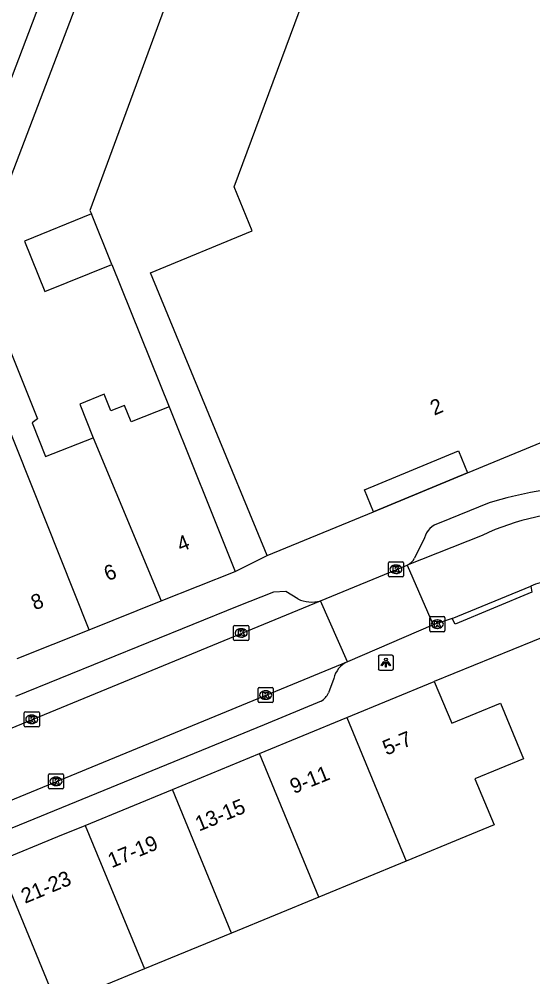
# Model space of a CAD drawing. Extents: x 160861 to 161308, y 384024 to 384878.
# Drawn here: x 161198.1 to 161232.1, y 384740.7 to 384804.2 of the extents above; entities that cross this region are included whole.
import ezdxf

# ---------------------------------------------------------------- set-up
doc = ezdxf.new("R2010")
doc.units = 0
for name, color, linetype in [('IMGEO_Hek', 7, 'Continuous'), ('IMGEO_Kolk', 7, 'Continuous'), ('IMGEO_Lichtpunt', 7, 'Continuous'), ('IMGEO_Pand', 7, 'Continuous'), ('IMGEO_Pand_nummerreeks', 7, 'Continuous'), ('IMGEO_Rijbaan_lokaal_open', 7, 'Continuous'), ('IMGEO_Voetpad_open', 7, 'Continuous')]:
    doc.layers.add(name, color=color, linetype=linetype)

msp = doc.modelspace()

# ---------------------------------------------------------------- linework, layer by layer
at = {"layer": 'IMGEO_Hek'}
for points in [[(161221.548, 384771.537), (161227.788, 384774.111)], [(161212.381, 384767.577), (161214.5, 384768.631)]]:
    msp.add_lwpolyline(points, dxfattribs=at)
at = {"layer": 'IMGEO_Kolk'}
for p, q in [((161222.538, 384767.294), (161222.538, 384768.146)), ((161222.613, 384768.22), (161223.465, 384768.22)), ((161223.026, 384768), (161223.051, 384768)), ((161223.539, 384768.146), (161223.539, 384767.294)), ((161223.465, 384767.22), (161222.613, 384767.22)), ((161223.049, 384767.44), (161223.024, 384767.44)), ((161212.359, 384764), (161213.211, 384764)), ((161225.279, 384763.655), (161225.279, 384764.507)), ((161225.354, 384764.581), (161226.206, 384764.581)), ((161225.767, 384764.361), (161225.792, 384764.361)), ((161226.28, 384764.507), (161226.28, 384763.655)), ((161212.284, 384763.074), (161212.284, 384763.926)), ((161212.772, 384763.78), (161212.797, 384763.78)), ((161213.285, 384763.926), (161213.285, 384763.074)), ((161226.206, 384763.581), (161225.354, 384763.581)), ((161225.79, 384763.801), (161225.765, 384763.801)), ((161213.211, 384763), (161212.359, 384763)), ((161212.795, 384763.22), (161212.77, 384763.22)), ((161213.909, 384758.957), (161213.909, 384759.809)), ((161213.984, 384759.883), (161214.836, 384759.883)), ((161214.397, 384759.663), (161214.422, 384759.663)), ((161214.91, 384759.809), (161214.91, 384758.957)), ((161214.836, 384758.883), (161213.984, 384758.883)), ((161214.42, 384759.103), (161214.395, 384759.103)), ((161198.484, 384758.275), (161199.336, 384758.275)), ((161198.409, 384757.349), (161198.409, 384758.201)), ((161198.897, 384758.055), (161198.922, 384758.055)), ((161199.41, 384758.201), (161199.41, 384757.349)), ((161199.336, 384757.275), (161198.484, 384757.275)), ((161198.92, 384757.495), (161198.895, 384757.495)), ((161200.011, 384753.238), (161200.011, 384754.09)), ((161200.086, 384754.164), (161200.938, 384754.164)), ((161200.499, 384753.944), (161200.524, 384753.944)), ((161201.012, 384754.09), (161201.012, 384753.238)), ((161200.938, 384753.164), (161200.086, 384753.164)), ((161200.522, 384753.384), (161200.497, 384753.384))]:
    msp.add_line(p, q, dxfattribs=at)
for points in [[(161222.538, 384767.294), (161222.538, 384768.146)], [(161222.613, 384768.22), (161223.465, 384768.22)], [(161222.859, 384767.92), (161222.982, 384767.92), (161222.982, 384767.769), (161223.112, 384767.92), (161223.276, 384767.92), (161223.13, 384767.769), (161223.283, 384767.52), (161223.131, 384767.52), (161223.046, 384767.684), (161222.982, 384767.617), (161222.982, 384767.52), (161222.859, 384767.52), (161222.859, 384767.92)], [(161223.539, 384768.146), (161223.539, 384767.294)], [(161223.465, 384767.22), (161222.613, 384767.22)], [(161212.359, 384764), (161213.211, 384764)], [(161225.279, 384763.655), (161225.279, 384764.507)], [(161225.354, 384764.581), (161226.206, 384764.581)], [(161225.6, 384764.281), (161225.723, 384764.281), (161225.723, 384764.13), (161225.853, 384764.281), (161226.017, 384764.281), (161225.871, 384764.13), (161226.024, 384763.881), (161225.872, 384763.881), (161225.787, 384764.045), (161225.723, 384763.978), (161225.723, 384763.881), (161225.6, 384763.881), (161225.6, 384764.281)], [(161226.28, 384764.507), (161226.28, 384763.655)], [(161212.284, 384763.074), (161212.284, 384763.926)], [(161212.605, 384763.7), (161212.728, 384763.7), (161212.728, 384763.549), (161212.858, 384763.7), (161213.022, 384763.7), (161212.876, 384763.549), (161213.029, 384763.3), (161212.877, 384763.3), (161212.792, 384763.464), (161212.728, 384763.397), (161212.728, 384763.3), (161212.605, 384763.3), (161212.605, 384763.7)], [(161213.285, 384763.926), (161213.285, 384763.074)], [(161226.206, 384763.581), (161225.354, 384763.581)], [(161213.211, 384763), (161212.359, 384763)], [(161213.909, 384758.957), (161213.909, 384759.809)], [(161213.984, 384759.883), (161214.836, 384759.883)], [(161214.23, 384759.583), (161214.353, 384759.583), (161214.353, 384759.432), (161214.483, 384759.583), (161214.647, 384759.583), (161214.501, 384759.432), (161214.654, 384759.183), (161214.502, 384759.183), (161214.417, 384759.347), (161214.353, 384759.28), (161214.353, 384759.183), (161214.23, 384759.183), (161214.23, 384759.583)], [(161214.91, 384759.809), (161214.91, 384758.957)], [(161214.836, 384758.883), (161213.984, 384758.883)], [(161198.484, 384758.275), (161199.336, 384758.275)], [(161198.409, 384757.349), (161198.409, 384758.201)], [(161198.73, 384757.975), (161198.853, 384757.975), (161198.853, 384757.824), (161198.983, 384757.975), (161199.147, 384757.975), (161199.001, 384757.824), (161199.154, 384757.575), (161199.002, 384757.575), (161198.917, 384757.739), (161198.853, 384757.672), (161198.853, 384757.575), (161198.73, 384757.575), (161198.73, 384757.975)], [(161199.41, 384758.201), (161199.41, 384757.349)], [(161199.336, 384757.275), (161198.484, 384757.275)], [(161200.011, 384753.238), (161200.011, 384754.09)], [(161200.086, 384754.164), (161200.938, 384754.164)], [(161200.332, 384753.864), (161200.455, 384753.864), (161200.455, 384753.713), (161200.585, 384753.864), (161200.749, 384753.864), (161200.603, 384753.713), (161200.756, 384753.464), (161200.604, 384753.464), (161200.519, 384753.628), (161200.455, 384753.561), (161200.455, 384753.464), (161200.332, 384753.464), (161200.332, 384753.864)], [(161201.012, 384754.09), (161201.012, 384753.238)], [(161200.938, 384753.164), (161200.086, 384753.164)]]:
    msp.add_lwpolyline(points, dxfattribs=at)
for centre, start, end in [((161222.615, 384768.144), 91.55205, 178.44795), ((161222.615, 384768.144), 91.55205, 178.44795), ((161223.463, 384768.144), 1.55205, 88.44795), ((161223.463, 384768.144), 1.55205, 88.44795), ((161222.615, 384767.296), 181.55205, 268.44795), ((161222.615, 384767.296), 181.55205, 268.44795), ((161223.463, 384767.296), 271.55205, 358.44795), ((161223.463, 384767.296), 271.55205, 358.44795), ((161212.361, 384763.924), 91.55205, 178.44795), ((161212.361, 384763.924), 91.55205, 178.44795), ((161213.209, 384763.924), 1.55205, 88.44795), ((161213.209, 384763.924), 1.55205, 88.44795), ((161225.356, 384764.505), 91.55205, 178.44795), ((161225.356, 384764.505), 91.55205, 178.44795), ((161226.204, 384764.505), 1.55205, 88.44795), ((161226.204, 384764.505), 1.55205, 88.44795), ((161225.356, 384763.657), 181.55205, 268.44795), ((161225.356, 384763.657), 181.55205, 268.44795), ((161226.204, 384763.657), 271.55205, 358.44795), ((161226.204, 384763.657), 271.55205, 358.44795), ((161212.361, 384763.076), 181.55205, 268.44795), ((161212.361, 384763.076), 181.55205, 268.44795), ((161213.209, 384763.076), 271.55205, 358.44795), ((161213.209, 384763.076), 271.55205, 358.44795), ((161213.986, 384759.807), 91.55205, 178.44795), ((161213.986, 384759.807), 91.55205, 178.44795), ((161214.834, 384759.807), 1.55205, 88.44795), ((161214.834, 384759.807), 1.55205, 88.44795), ((161213.986, 384758.959), 181.55205, 268.44795), ((161213.986, 384758.959), 181.55205, 268.44795), ((161214.834, 384758.959), 271.55205, 358.44795), ((161214.834, 384758.959), 271.55205, 358.44795), ((161198.486, 384758.199), 91.55205, 178.44795), ((161198.486, 384758.199), 91.55205, 178.44795), ((161199.334, 384758.199), 1.55205, 88.44795), ((161199.334, 384758.199), 1.55205, 88.44795), ((161198.486, 384757.351), 181.55205, 268.44795), ((161198.486, 384757.351), 181.55205, 268.44795), ((161199.334, 384757.351), 271.55205, 358.44795), ((161199.334, 384757.351), 271.55205, 358.44795), ((161200.088, 384754.088), 91.55205, 178.44795), ((161200.088, 384754.088), 91.55205, 178.44795), ((161200.936, 384754.088), 1.55205, 88.44795), ((161200.936, 384754.088), 1.55205, 88.44795), ((161200.088, 384753.24), 181.55205, 268.44795), ((161200.088, 384753.24), 181.55205, 268.44795), ((161200.936, 384753.24), 271.55205, 358.44795), ((161200.936, 384753.24), 271.55205, 358.44795)]:
    msp.add_arc(centre, 0.0765, start, end, dxfattribs=at)
for centre, major_axis, ratio, start_param, end_param in [((161223.025, 384767.72), (-0.387, 0.002), 0.722429, 4.712389, 7.853982), ((161223.05, 384767.72), (-0.39, 0.002), 0.717154, 1.570796, 4.712389), ((161225.766, 384764.081), (-0.387, 0.002), 0.722429, 4.712389, 7.853982), ((161225.791, 384764.081), (-0.39, 0.002), 0.717154, 1.570796, 4.712389), ((161212.771, 384763.5), (-0.387, 0.002), 0.722429, 4.712389, 7.853982), ((161212.796, 384763.5), (-0.39, 0.002), 0.717154, 1.570796, 4.712389), ((161214.396, 384759.383), (-0.387, 0.002), 0.722429, 4.712389, 7.853982), ((161214.421, 384759.383), (-0.39, 0.002), 0.717154, 1.570796, 4.712389), ((161198.896, 384757.775), (-0.387, 0.002), 0.722429, 4.712389, 7.853982), ((161198.921, 384757.775), (-0.39, 0.002), 0.717154, 1.570796, 4.712389), ((161200.498, 384753.664), (-0.387, 0.002), 0.722429, 4.712389, 7.853982), ((161200.523, 384753.664), (-0.39, 0.002), 0.717154, 1.570796, 4.712389)]:
    msp.add_ellipse(centre, major_axis=major_axis, ratio=ratio, start_param=start_param, end_param=end_param, dxfattribs=at)
at = {"layer": 'IMGEO_Lichtpunt'}
for p, q in [((161221.873, 384761.936), (161221.873, 384761.129)), ((161221.873, 384761.936), (161221.873, 384761.129)), ((161222.775, 384762.031), (161221.967, 384762.031)), ((161222.775, 384762.031), (161221.967, 384762.031)), ((161222.869, 384761.129), (161222.869, 384761.936)), ((161222.869, 384761.129), (161222.869, 384761.936)), ((161221.967, 384761.035), (161222.775, 384761.035)), ((161221.967, 384761.035), (161222.775, 384761.035))]:
    msp.add_line(p, q, dxfattribs=at)
for points in [[(161222.247, 384761.6), (161222.286, 384761.572), (161222.098, 384761.31), (161222.06, 384761.337), (161222.247, 384761.6)], [(161222.349, 384761.552), (161222.396, 384761.552), (161222.396, 384761.23), (161222.349, 384761.23), (161222.349, 384761.552)], [(161222.459, 384761.572), (161222.497, 384761.599), (161222.684, 384761.337), (161222.645, 384761.309), (161222.459, 384761.572)]]:
    msp.add_lwpolyline(points, dxfattribs=at)
msp.add_circle((161222.372, 384761.734), 0.0994, dxfattribs=at)
for centre, start, end in [((161221.967, 384761.936), 90, 180), ((161221.967, 384761.936), 90, 180), ((161222.775, 384761.936), 0, 90), ((161222.775, 384761.936), 0, 90), ((161221.967, 384761.129), 180, 270), ((161221.967, 384761.129), 180, 270), ((161222.775, 384761.129), 270, 0), ((161222.775, 384761.129), 270, 360)]:
    msp.add_arc(centre, 0.0946, start, end, dxfattribs=at)
at = {"layer": 'IMGEO_Pand'}
for points in [[(161214.5, 384768.631), (161206.772, 384787.37), (161213.521, 384790.153), (161212.316, 384793.074), (161220.876, 384816.117)], [(161195.2, 384794.109), (161199.624, 384805.695), (161201.763, 384804.879), (161197.339, 384793.292), (161197.116, 384793.377)], [(161202.858, 384791.266), (161198.424, 384789.47), (161199.777, 384786.129), (161204.212, 384787.925)], [(161204.212, 384787.925), (161202.858, 384791.266)], [(161195, 384783.017), (161196.865, 384783.762), (161199.287, 384777.697), (161198.924, 384777.425), (161199.819, 384775.183), (161202.969, 384776.44)], [(161202.707, 384763.714), (161195, 384783.017)], [(161208.023, 384778.492), (161205.495, 384777.483), (161205.057, 384778.579), (161204.151, 384778.218), (161203.713, 384779.314), (161202.082, 384778.661), (161202.969, 384776.44)], [(161227.788, 384774.111), (161240.417, 384779.319)], [(161208.023, 384778.492), (161209.716, 384774.251), (161210.527, 384772.221), (161212.381, 384767.577)], [(161202.969, 384776.44), (161207.474, 384765.618)], [(161221.548, 384771.537), (161220.95, 384772.989), (161227.19, 384775.562), (161227.788, 384774.111)], [(161214.5, 384768.631), (161221.548, 384771.537)], [(161207.474, 384765.618), (161212.381, 384767.577)], [(161202.707, 384763.714), (161207.474, 384765.618)], [(161197.939, 384761.811), (161202.707, 384763.714)], [(161219.784, 384757.887), (161225.578, 384760.275)], [(161225.578, 384760.275), (161226.732, 384757.518), (161229.968, 384758.85), (161231.491, 384755.151), (161228.277, 384753.827), (161229.552, 384750.78), (161227.66, 384750), (161223.706, 384748.371)], [(161214.005, 384755.506), (161219.784, 384757.887)], [(161219.784, 384757.887), (161223.706, 384748.371)], [(161208.227, 384753.125), (161214.005, 384755.506)], [(161217.928, 384745.99), (161214.005, 384755.506)], [(161202.448, 384750.744), (161208.227, 384753.125)], [(161212.149, 384743.609), (161208.227, 384753.125)], [(161196.67, 384748.363), (161200.643, 384750), (161202.448, 384750.744)], [(161202.448, 384750.744), (161206.37, 384741.228)], [(161200.592, 384738.846), (161196.67, 384748.363)], [(161223.706, 384748.371), (161217.928, 384745.99)], [(161217.928, 384745.99), (161212.149, 384743.609)], [(161212.149, 384743.609), (161206.37, 384741.228)], [(161206.37, 384741.228), (161200.592, 384738.846)]]:
    msp.add_lwpolyline(points, dxfattribs=at)
at = {"layer": 'IMGEO_Rijbaan_lokaal_open'}
for points in [[(161228.745, 384769.966), (161223.791, 384767.995)], [(161218.035, 384765.633), (161223.791, 384767.995)], [(161223.791, 384767.995), (161225.516, 384764.026)], [(161226.776, 384764.457), (161231.971, 384766.609)], [(161169.541, 384745.655), (161218.035, 384765.633)], [(161219.834, 384761.594), (161218.035, 384765.633)], [(161225.516, 384764.026), (161219.834, 384761.594)], [(161226.776, 384764.457), (161225.516, 384764.026)], [(161219.834, 384761.594), (161174.613, 384742.957)]]:
    msp.add_lwpolyline(points, dxfattribs=at)
for centre, radius, start, end in [((161235.973, 384754.589), 16.992, 89.77163, 115.1762), ((161233.489, 384763.03), 3.888, 74.65236, 112.98475)]:
    msp.add_arc(centre, radius, start, end, dxfattribs=at)
at = {"layer": 'IMGEO_Voetpad_open'}
for points in [[(161210.755, 384813.217), (161202.764, 384791.497), (161202.858, 384791.266)], [(161204.212, 384787.925), (161208.023, 384778.492)], [(161227.788, 384774.111), (161221.548, 384771.537)], [(161229.216, 384772.13), (161225.909, 384770.778)], [(161224.929, 384769.806), (161224.263, 384768.446)], [(161212.381, 384767.577), (161214.5, 384768.631)], [(161231.971, 384766.609), (161232.043, 384766.205), (161226.968, 384764.073), (161226.776, 384764.457)], [(161216.54, 384765.756), (161215.733, 384766.252), (161214.931, 384766.21), (161212.513, 384765.244), (161197.823, 384759.282)], [(161233.382, 384763.472), (161225.578, 384760.275)], [(161218.917, 384760.479), (161218.567, 384759.526)], [(161218.076, 384758.977), (161214.307, 384757.405), (161196.214, 384750), (161177.362, 384742.227), (161177.342, 384742.219), (161177.269, 384742.195), (161177.195, 384742.178), (161177.12, 384742.167), (161177.043, 384742.163), (161176.967, 384742.166), (161176.891, 384742.176), (161176.817, 384742.192), (161176.744, 384742.215), (161176.674, 384742.244), (161176.606, 384742.28), (161175.705, 384742.718), (161175.582, 384742.79), (161175.453, 384742.85), (161175.319, 384742.899), (161175.181, 384742.936), (161175.04, 384742.96), (161174.898, 384742.972), (161174.755, 384742.97), (161174.613, 384742.957)]]:
    msp.add_lwpolyline(points, dxfattribs=at)
for centre, radius, start, end in [((161236.836, 384747.126), 26.139, 92.85614, 106.94972), ((161226.263, 384769.441), 1.383, 104.82201, 164.70835), ((161223.356, 384768.923), 1.024, 295.11561, 332.27766), ((161217.445, 384767.613), 2.066, 244.00713, 286.58612), ((161220.485, 384760.124), 1.608, 113.89222, 167.23855), ((161217.415, 384760.062), 1.271, 301.34961, 335.03446)]:
    msp.add_arc(centre, radius, start, end, dxfattribs=at)

# ---------------------------------------------------------------- texts
at = {"layer": 'IMGEO_Pand_nummerreeks'}
for s, rotation, p in [('2', 23.06661, (161225.574, 384777.893)), ('4', 21.76667, (161208.773, 384768.85)), ('6', 21.76617, (161203.935, 384766.918)), ('8', 21.76667, (161199.103, 384764.988)), ('5-7', 22.71441, (161222.415, 384755.366)), ('9-11', 22.02728, (161216.267, 384752.815)), ('13-15', 22.18034, (161209.992, 384750.331)), ('17-19', 22.40213, (161204.204, 384747.903)), ('21-23', 22.55725, (161198.461, 384745.545))]:
    msp.add_text(s, height=1, rotation=rotation, dxfattribs=at).set_placement(p)

doc.saveas('drawing.dxf')
